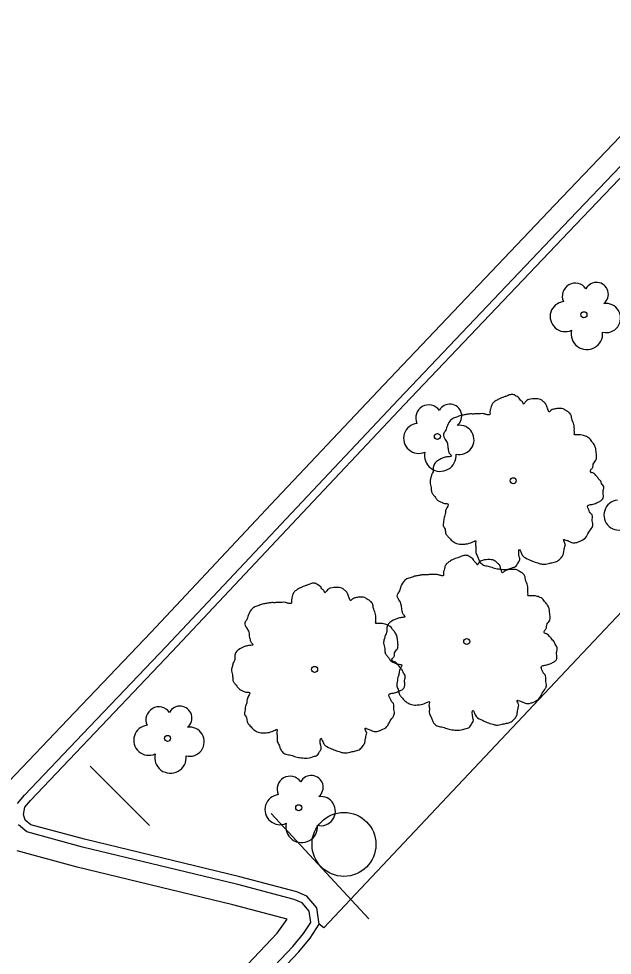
# Model space of a CAD drawing. Extents: x 2161152 to 2175754, y 602179 to 617749.
# Drawn here: x 2163392.2 to 2163429.4, y 605276.9 to 605335.5 of the extents above; entities that cross this region are included whole.
import ezdxf

# ---------------------------------------------------------------- set-up
doc = ezdxf.new("R2010")
doc.units = 0
for name, color, linetype in [('RD_EX_BldgApp_Sign', 7, 'Continuous'), ('RD_EX_Conc_Curb', 7, 'Continuous'), ('RD_EX_Conc_Gutter', 7, 'Continuous'), ('RD_EX_Conc_Sidewalk', 7, 'Continuous'), ('RD_EX_VEG', 7, 'Continuous')]:
    doc.layers.add(name, color=color, linetype=linetype)

msp = doc.modelspace()

# ---------------------------------------------------------------- linework, layer by layer
at = {"layer": 'RD_EX_BldgApp_Sign'}
for p, q in [((2163400.386, 605284.997), (2163396.683, 605288.714)), ((2163408.004, 605285.756), (2163414.12, 605279.153))]:
    msp.add_line(p, q, dxfattribs=at)
msp.add_circle((2163412.559, 605283.817), 2, dxfattribs=at)
at = {"layer": 'RD_EX_Conc_Curb'}
for points in [[(2163392.119, 605286.377), (2163392.554, 605286.902), (2163396.21, 605290.736), (2163401.422, 605296.215), (2163408.932, 605304.203), (2163415.972, 605311.674), (2163426.692, 605322.956), (2163433.969, 605330.575), (2163436.284, 605332.876), (2163440.326, 605336.685)], [(2163396.377, 605263.141), (2163406.724, 605273.912), (2163409.736, 605277.087), (2163410.435, 605277.95), (2163411.016, 605278.815), (2163410.864, 605279.843), (2163410.239, 605280.583), (2163409.603, 605280.841), (2163406.036, 605281.783), (2163396.309, 605284.138), (2163392.952, 605285.052), (2163392.612, 605285.335), (2163392.492, 605285.681), (2163392.585, 605286.156), (2163392.928, 605286.569), (2163396.572, 605290.392), (2163401.785, 605295.871), (2163409.296, 605303.86), (2163416.335, 605311.33), (2163427.054, 605322.611), (2163434.326, 605330.225), (2163436.632, 605332.517), (2163438.01, 605333.815)], [(2163388.92, 605255.917), (2163396.016, 605263.487), (2163406.362, 605274.258), (2163409.36, 605277.417), (2163410.033, 605278.247), (2163410.493, 605278.933), (2163410.39, 605279.629), (2163409.937, 605280.166), (2163409.445, 605280.366), (2163405.913, 605281.298), (2163396.184, 605283.653), (2163392.716, 605284.598), (2163392.185, 605285.039)]]:
    msp.add_lwpolyline(points, dxfattribs=at)
at = {"layer": 'RD_EX_Conc_Gutter'}
for points in [[(2163391.587, 605287.762), (2163395.273, 605291.628), (2163400.482, 605297.103), (2163407.99, 605305.089), (2163415.032, 605312.563), (2163425.755, 605323.848), (2163433.045, 605331.48), (2163435.385, 605333.806), (2163439.467, 605337.653), (2163442.546, 605340.222), (2163446.723, 605343.3), (2163451.132, 605346.05), (2163455.006, 605348.098), (2163459.853, 605350.269), (2163464.857, 605352.069), (2163469.963, 605353.48), (2163470.757, 605353.663), (2163477.256, 605354.842), (2163481.576, 605355.265), (2163487.13, 605355.451), (2163492.577, 605355.316), (2163499.677, 605354.167), (2163505.419, 605352.855), (2163513.599, 605350.988)], [(2163387.941, 605256.851), (2163395.083, 605264.383), (2163405.426, 605275.151), (2163408.387, 605278.271), (2163409.002, 605279.145), (2163405.596, 605280.044), (2163395.862, 605282.401), (2163392.106, 605283.424)]]:
    msp.add_lwpolyline(points, dxfattribs=at)
at = {"layer": 'RD_EX_Conc_Sidewalk'}
msp.add_lwpolyline([(2163438.01, 605333.815), (2163442.208, 605329.535), (2163446.564, 605325.048), (2163447.735, 605323.844), (2163448.476, 605322.651), (2163448.859, 605321.3), (2163448.853, 605319.896), (2163448.459, 605318.549), (2163447.853, 605317.543), (2163445.747, 605315.278), (2163433.869, 605302.56), (2163427.144, 605295.423), (2163414.282, 605281.759), (2163411.299, 605278.595), (2163411.016, 605278.815)], dxfattribs=at)
at = {"layer": 'RD_EX_VEG'}
for centre, radius in [((2163427.578, 605316.978), 0.188), ((2163418.405, 605309.355), 0.188), ((2163423.151, 605306.585), 0.188), ((2163423.141, 605306.571), 0.000075), ((2163420.243, 605296.519), 0.188), ((2163420.234, 605296.505), 0.000075), ((2163410.722, 605294.774), 0.188), ((2163410.713, 605294.759), 0.000075), ((2163401.514, 605290.455), 0.188), ((2163409.727, 605286.113), 0.188)]:
    msp.add_circle(centre, radius, dxfattribs=at)
for centre, radius, start, end in [((2163427.037, 605318.138), 0.813, 34.97629, 204.75602), ((2163428.362, 605318.254), 0.746, 308.76261, 152.04674), ((2163426.405, 605316.861), 0.943, 96.45179, 294.73401), ((2163428.958, 605316.768), 0.914, 256.56668, 98.10463), ((2163427.762, 605315.781), 0.988, 166.88266, 5.75893), ((2163417.864, 605310.516), 0.813, 34.97629, 204.75602), ((2163419.189, 605310.632), 0.746, 308.76261, 152.04674), ((2163417.232, 605309.239), 0.943, 96.45179, 294.73401), ((2163419.785, 605309.146), 0.914, 256.56668, 98.10463), ((2163418.589, 605308.158), 0.988, 166.88266, 5.75893), ((2163429.777, 605304.437), 0.943, 96.45179, 294.73401), ((2163400.973, 605291.615), 0.813, 34.97629, 204.75602), ((2163402.298, 605291.731), 0.746, 308.76261, 152.04674), ((2163400.341, 605290.338), 0.943, 96.45179, 294.73401), ((2163402.894, 605290.245), 0.914, 256.56668, 98.10463), ((2163401.698, 605289.258), 0.988, 166.88266, 5.75893), ((2163409.186, 605287.273), 0.813, 34.97629, 204.75602), ((2163410.511, 605287.389), 0.746, 308.76261, 152.04674), ((2163408.554, 605285.996), 0.943, 96.45179, 294.73401), ((2163411.106, 605285.903), 0.914, 256.56668, 98.10463), ((2163409.911, 605284.915), 0.988, 166.88266, 5.75893)]:
    msp.add_arc(centre, radius, start, end, dxfattribs=at)
for points in [[(2163423.25, 605311.961), (2163423.025, 605311.98), (2163422.781, 605311.905), (2163422.594, 605311.83), (2163422.425, 605311.773), (2163422.256, 605311.698), (2163422.032, 605311.567), (2163421.863, 605311.417), (2163421.769, 605311.23), (2163421.732, 605311.061), (2163421.694, 605310.855), (2163421.694, 605310.724), (2163421.6, 605310.705), (2163421.488, 605310.724), (2163421.301, 605310.78), (2163421.113, 605310.78), (2163420.926, 605310.78), (2163420.663, 605310.761), (2163420.401, 605310.761), (2163420.195, 605310.724), (2163419.951, 605310.686), (2163419.67, 605310.593), (2163419.408, 605310.499), (2163419.183, 605310.312), (2163418.995, 605309.956), (2163418.902, 605309.693), (2163418.789, 605309.506), (2163418.902, 605309.168), (2163419.033, 605308.906), (2163419.052, 605308.756), (2163419.108, 605308.437), (2163419.183, 605308.269), (2163419.276, 605308.119), (2163419.22, 605308.1), (2163418.939, 605308.063), (2163418.714, 605307.988), (2163418.396, 605307.819), (2163418.227, 605307.65), (2163418.152, 605307.407), (2163418.133, 605307.144), (2163418.058, 605306.994), (2163418.002, 605306.788), (2163417.983, 605306.732), (2163417.946, 605306.488), (2163418.021, 605306.151), (2163418.04, 605305.889), (2163418.133, 605305.72), (2163418.246, 605305.589), (2163418.377, 605305.401), (2163418.677, 605305.233), (2163418.92, 605305.158), (2163419.07, 605305.139), (2163418.939, 605304.764), (2163418.902, 605304.502), (2163418.808, 605304.202), (2163418.808, 605304.146), (2163418.77, 605303.789), (2163418.883, 605303.546), (2163418.939, 605303.265), (2163419.07, 605303.096), (2163419.276, 605302.871), (2163419.52, 605302.702), (2163419.895, 605302.609), (2163420.195, 605302.627), (2163420.626, 605302.759), (2163420.813, 605302.815), (2163420.795, 605302.684), (2163420.813, 605302.403), (2163420.813, 605302.084), (2163420.926, 605301.84), (2163421.001, 605301.634), (2163421.113, 605301.447), (2163421.357, 605301.278), (2163421.657, 605301.222), (2163421.975, 605301.109), (2163422.313, 605301.053), (2163422.687, 605301.034), (2163423.137, 605301.147), (2163423.343, 605301.241), (2163423.418, 605301.372), (2163423.568, 605301.653), (2163423.531, 605301.822), (2163423.55, 605302.271), (2163423.625, 605302.14), (2163423.756, 605301.878), (2163424.131, 605301.653), (2163424.43, 605301.522), (2163424.787, 605301.409), (2163425.011, 605301.353), (2163425.368, 605301.409), (2163425.649, 605301.465), (2163425.93, 605301.559), (2163426.155, 605301.765), (2163426.286, 605301.972), (2163426.323, 605302.178), (2163426.38, 605302.459), (2163426.417, 605302.59)], [(2163426.417, 605302.59), (2163426.361, 605302.721), (2163426.323, 605302.909), (2163426.38, 605302.89), (2163426.511, 605302.852), (2163426.717, 605302.759), (2163426.886, 605302.702), (2163427.129, 605302.721), (2163427.335, 605302.796), (2163427.673, 605303.002), (2163427.879, 605303.358), (2163428.085, 605303.658), (2163428.141, 605303.902), (2163428.104, 605304.071), (2163428.085, 605304.445), (2163427.935, 605304.633), (2163427.898, 605304.727), (2163427.823, 605305.026), (2163427.879, 605305.064), (2163428.085, 605305.101), (2163428.366, 605305.195), (2163428.572, 605305.289), (2163428.741, 605305.42), (2163428.797, 605305.589), (2163428.779, 605305.889), (2163428.816, 605306.188), (2163428.76, 605306.301), (2163428.685, 605306.413), (2163428.629, 605306.563), (2163428.516, 605306.676), (2163428.441, 605306.788), (2163428.366, 605306.863), (2163428.273, 605306.976), (2163428.141, 605307.069), (2163428.029, 605307.107), (2163427.991, 605307.219), (2163428.104, 605307.369), (2163428.141, 605307.444), (2163428.16, 605307.613), (2163428.329, 605307.875), (2163428.366, 605308.175), (2163428.329, 605308.494), (2163428.291, 605308.7), (2163428.179, 605308.906), (2163428.029, 605309.093), (2163427.935, 605309.225), (2163427.804, 605309.318), (2163427.56, 605309.412), (2163427.373, 605309.449), (2163427.111, 605309.449), (2163426.961, 605309.487), (2163426.979, 605309.524), (2163426.979, 605309.637), (2163426.979, 605309.843), (2163426.923, 605310.18), (2163426.811, 605310.555), (2163426.811, 605310.574), (2163426.736, 605310.761), (2163426.567, 605310.911), (2163426.436, 605310.986), (2163426.286, 605311.08), (2163426.098, 605311.099), (2163425.874, 605311.099), (2163425.667, 605311.061), (2163425.517, 605310.986), (2163425.386, 605310.893), (2163425.33, 605311.005), (2163425.255, 605311.23), (2163425.218, 605311.342), (2163425.105, 605311.474), (2163424.937, 605311.624), (2163424.599, 605311.717), (2163424.131, 605311.661), (2163423.906, 605311.511), (2163423.793, 605311.38), (2163423.756, 605311.474), (2163423.606, 605311.624), (2163423.531, 605311.755), (2163423.4, 605311.848), (2163423.287, 605311.923), (2163423.212, 605311.961)], [(2163420.342, 605301.895), (2163420.117, 605301.913), (2163419.874, 605301.838), (2163419.686, 605301.763), (2163419.518, 605301.707), (2163419.349, 605301.632), (2163419.124, 605301.501), (2163418.955, 605301.351), (2163418.862, 605301.164), (2163418.824, 605300.995), (2163418.787, 605300.789), (2163418.787, 605300.658), (2163418.693, 605300.639), (2163418.58, 605300.658), (2163418.393, 605300.714), (2163418.206, 605300.714), (2163418.018, 605300.714), (2163417.756, 605300.695), (2163417.493, 605300.695), (2163417.287, 605300.658), (2163417.044, 605300.62), (2163416.763, 605300.526), (2163416.5, 605300.433), (2163416.275, 605300.245), (2163416.088, 605299.889), (2163415.994, 605299.627), (2163415.882, 605299.439), (2163415.994, 605299.102), (2163416.125, 605298.84), (2163416.144, 605298.69), (2163416.2, 605298.371), (2163416.275, 605298.202), (2163416.369, 605298.052), (2163416.313, 605298.034), (2163416.032, 605297.996), (2163415.807, 605297.921), (2163415.488, 605297.753), (2163415.319, 605297.584), (2163415.244, 605297.34), (2163415.226, 605297.078), (2163415.151, 605296.928), (2163415.095, 605296.722), (2163415.076, 605296.666), (2163415.038, 605296.422), (2163415.113, 605296.085), (2163415.132, 605295.822), (2163415.226, 605295.654), (2163415.338, 605295.522), (2163415.469, 605295.335), (2163415.769, 605295.166), (2163416.013, 605295.091), (2163416.163, 605295.073), (2163416.032, 605294.698), (2163415.994, 605294.435), (2163415.9, 605294.135), (2163415.9, 605294.079), (2163415.863, 605293.723), (2163415.975, 605293.479), (2163416.032, 605293.198), (2163416.163, 605293.03), (2163416.369, 605292.805), (2163416.613, 605292.636), (2163416.987, 605292.542), (2163417.287, 605292.561), (2163417.718, 605292.692), (2163417.906, 605292.749), (2163417.887, 605292.617), (2163417.906, 605292.336), (2163417.906, 605292.018), (2163418.018, 605291.774), (2163418.093, 605291.568), (2163418.206, 605291.38), (2163418.449, 605291.212), (2163418.749, 605291.156), (2163419.068, 605291.043), (2163419.405, 605290.987), (2163419.78, 605290.968), (2163420.23, 605291.081), (2163420.436, 605291.174), (2163420.511, 605291.305), (2163420.661, 605291.587), (2163420.623, 605291.755), (2163420.642, 605292.205), (2163420.717, 605292.074), (2163420.848, 605291.811), (2163421.223, 605291.587), (2163421.523, 605291.455), (2163421.879, 605291.343), (2163422.104, 605291.287), (2163422.46, 605291.343), (2163422.741, 605291.399), (2163423.022, 605291.493), (2163423.247, 605291.699), (2163423.378, 605291.905), (2163423.416, 605292.111), (2163423.472, 605292.392), (2163423.51, 605292.524)], [(2163423.51, 605292.524), (2163423.453, 605292.655), (2163423.416, 605292.842), (2163423.472, 605292.824), (2163423.603, 605292.786), (2163423.809, 605292.692), (2163423.978, 605292.636), (2163424.222, 605292.655), (2163424.428, 605292.73), (2163424.765, 605292.936), (2163424.971, 605293.292), (2163425.178, 605293.592), (2163425.234, 605293.836), (2163425.196, 605294.004), (2163425.178, 605294.379), (2163425.028, 605294.567), (2163424.99, 605294.66), (2163424.915, 605294.96), (2163424.971, 605294.998), (2163425.178, 605295.035), (2163425.459, 605295.129), (2163425.665, 605295.222), (2163425.834, 605295.354), (2163425.89, 605295.522), (2163425.871, 605295.822), (2163425.909, 605296.122), (2163425.852, 605296.235), (2163425.777, 605296.347), (2163425.721, 605296.497), (2163425.609, 605296.609), (2163425.534, 605296.722), (2163425.459, 605296.797), (2163425.365, 605296.909), (2163425.234, 605297.003), (2163425.121, 605297.04), (2163425.084, 605297.153), (2163425.196, 605297.303), (2163425.234, 605297.378), (2163425.253, 605297.546), (2163425.421, 605297.809), (2163425.459, 605298.109), (2163425.421, 605298.427), (2163425.384, 605298.634), (2163425.271, 605298.84), (2163425.121, 605299.027), (2163425.028, 605299.158), (2163424.896, 605299.252), (2163424.653, 605299.346), (2163424.465, 605299.383), (2163424.203, 605299.383), (2163424.053, 605299.421), (2163424.072, 605299.458), (2163424.072, 605299.571), (2163424.072, 605299.777), (2163424.016, 605300.114), (2163423.903, 605300.489), (2163423.903, 605300.508), (2163423.828, 605300.695), (2163423.66, 605300.845), (2163423.528, 605300.92), (2163423.378, 605301.014), (2163423.191, 605301.032), (2163422.966, 605301.032), (2163422.76, 605300.995), (2163422.61, 605300.92), (2163422.479, 605300.826), (2163422.423, 605300.939), (2163422.348, 605301.164), (2163422.31, 605301.276), (2163422.198, 605301.407), (2163422.029, 605301.557), (2163421.692, 605301.651), (2163421.223, 605301.595), (2163420.998, 605301.445), (2163420.886, 605301.314), (2163420.848, 605301.407), (2163420.698, 605301.557), (2163420.623, 605301.688), (2163420.492, 605301.782), (2163420.38, 605301.857), (2163420.305, 605301.895)], [(2163410.821, 605300.149), (2163410.596, 605300.168), (2163410.353, 605300.093), (2163410.165, 605300.018), (2163409.997, 605299.961), (2163409.828, 605299.886), (2163409.603, 605299.755), (2163409.434, 605299.605), (2163409.341, 605299.418), (2163409.303, 605299.249), (2163409.266, 605299.043), (2163409.266, 605298.912), (2163409.172, 605298.893), (2163409.059, 605298.912), (2163408.872, 605298.968), (2163408.685, 605298.968), (2163408.497, 605298.968), (2163408.235, 605298.949), (2163407.972, 605298.949), (2163407.766, 605298.912), (2163407.523, 605298.874), (2163407.242, 605298.781), (2163406.979, 605298.687), (2163406.754, 605298.5), (2163406.567, 605298.144), (2163406.473, 605297.881), (2163406.361, 605297.694), (2163406.473, 605297.356), (2163406.604, 605297.094), (2163406.623, 605296.944), (2163406.679, 605296.625), (2163406.754, 605296.457), (2163406.848, 605296.307), (2163406.792, 605296.288), (2163406.511, 605296.251), (2163406.286, 605296.176), (2163405.967, 605296.007), (2163405.798, 605295.838), (2163405.723, 605295.595), (2163405.705, 605295.332), (2163405.63, 605295.182), (2163405.574, 605294.976), (2163405.555, 605294.92), (2163405.517, 605294.676), (2163405.592, 605294.339), (2163405.611, 605294.077), (2163405.705, 605293.908), (2163405.817, 605293.777), (2163405.948, 605293.589), (2163406.248, 605293.421), (2163406.492, 605293.346), (2163406.642, 605293.327), (2163406.511, 605292.952), (2163406.473, 605292.69), (2163406.379, 605292.39), (2163406.379, 605292.334), (2163406.342, 605291.977), (2163406.454, 605291.734), (2163406.511, 605291.453), (2163406.642, 605291.284), (2163406.848, 605291.059), (2163407.092, 605290.89), (2163407.466, 605290.797), (2163407.766, 605290.815), (2163408.197, 605290.947), (2163408.385, 605291.003), (2163408.366, 605290.872), (2163408.385, 605290.591), (2163408.385, 605290.272), (2163408.497, 605290.028), (2163408.572, 605289.822), (2163408.685, 605289.635), (2163408.928, 605289.466), (2163409.228, 605289.41), (2163409.547, 605289.297), (2163409.884, 605289.241), (2163410.259, 605289.222), (2163410.709, 605289.335), (2163410.915, 605289.429), (2163410.99, 605289.56), (2163411.14, 605289.841), (2163411.102, 605290.01), (2163411.121, 605290.459), (2163411.196, 605290.328), (2163411.327, 605290.066), (2163411.702, 605289.841), (2163412.002, 605289.71), (2163412.358, 605289.597), (2163412.583, 605289.541), (2163412.939, 605289.597), (2163413.22, 605289.653), (2163413.501, 605289.747), (2163413.726, 605289.953), (2163413.857, 605290.16), (2163413.895, 605290.366), (2163413.951, 605290.647), (2163413.989, 605290.778)], [(2163413.989, 605290.778), (2163413.932, 605290.909), (2163413.895, 605291.097), (2163413.951, 605291.078), (2163414.082, 605291.04), (2163414.288, 605290.947), (2163414.457, 605290.89), (2163414.701, 605290.909), (2163414.907, 605290.984), (2163415.244, 605291.19), (2163415.45, 605291.546), (2163415.657, 605291.846), (2163415.713, 605292.09), (2163415.675, 605292.259), (2163415.657, 605292.633), (2163415.507, 605292.821), (2163415.469, 605292.915), (2163415.394, 605293.214), (2163415.45, 605293.252), (2163415.657, 605293.289), (2163415.938, 605293.383), (2163416.144, 605293.477), (2163416.313, 605293.608), (2163416.369, 605293.777), (2163416.35, 605294.077), (2163416.388, 605294.376), (2163416.331, 605294.489), (2163416.256, 605294.601), (2163416.2, 605294.751), (2163416.088, 605294.864), (2163416.013, 605294.976), (2163415.938, 605295.051), (2163415.844, 605295.164), (2163415.713, 605295.257), (2163415.6, 605295.295), (2163415.563, 605295.407), (2163415.675, 605295.557), (2163415.713, 605295.632), (2163415.732, 605295.801), (2163415.9, 605296.063), (2163415.938, 605296.363), (2163415.9, 605296.682), (2163415.863, 605296.888), (2163415.75, 605297.094), (2163415.6, 605297.281), (2163415.507, 605297.413), (2163415.375, 605297.506), (2163415.132, 605297.6), (2163414.944, 605297.637), (2163414.682, 605297.637), (2163414.532, 605297.675), (2163414.551, 605297.712), (2163414.551, 605297.825), (2163414.551, 605298.031), (2163414.495, 605298.368), (2163414.382, 605298.743), (2163414.382, 605298.762), (2163414.307, 605298.949), (2163414.139, 605299.099), (2163414.007, 605299.174), (2163413.857, 605299.268), (2163413.67, 605299.287), (2163413.445, 605299.287), (2163413.239, 605299.249), (2163413.089, 605299.174), (2163412.958, 605299.081), (2163412.902, 605299.193), (2163412.827, 605299.418), (2163412.789, 605299.53), (2163412.677, 605299.662), (2163412.508, 605299.812), (2163412.171, 605299.905), (2163411.702, 605299.849), (2163411.477, 605299.699), (2163411.365, 605299.568), (2163411.327, 605299.662), (2163411.177, 605299.812), (2163411.102, 605299.943), (2163410.971, 605300.036), (2163410.859, 605300.111), (2163410.784, 605300.149)]]:
    msp.add_spline(points, degree=3, dxfattribs=at)

doc.saveas('drawing.dxf')
